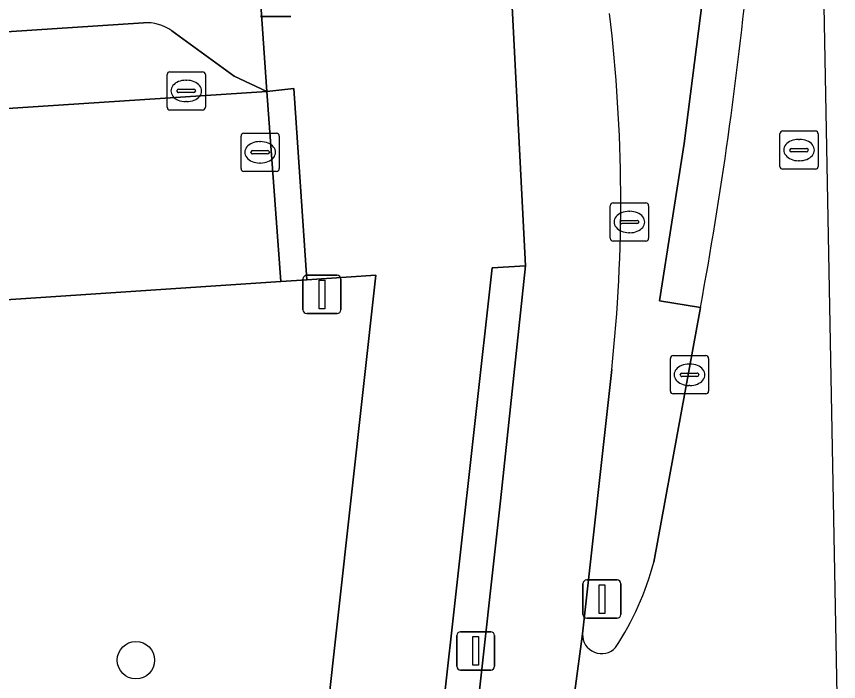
# Model space of a CAD drawing. Extents: x 159680 to 160786, y 387323 to 388340.
# Drawn here: x 160764.33 to 160785.83, y 387496.83 to 387514.23 of the extents above; entities that cross this region are included whole.
import ezdxf

# ---------------------------------------------------------------- set-up
doc = ezdxf.new("R2010")
doc.units = 0
for name, color, linetype in [('IMGEO_Boom', 7, 'Continuous'), ('IMGEO_Fietspad_gesloten', 7, 'Continuous'), ('IMGEO_Kolk', 7, 'Continuous'), ('IMGEO_Lichtmast', 7, 'Continuous'), ('IMGEO_Parkeervlak_open', 7, 'Continuous'), ('IMGEO_Rijbaan_lokaal_gesloten', 7, 'Continuous'), ('IMGEO_Rijbaan_lokaal_open', 7, 'Continuous'), ('IMGEO_Rioolput', 7, 'Continuous'), ('IMGEO_Verkeersbordpaal', 7, 'Continuous'), ('IMGEO_Verkeerseiland_gesloten', 7, 'Continuous'), ('IMGEO_Verkeerseiland_groen', 7, 'Continuous'), ('IMGEO_Verkeerseiland_open', 7, 'Continuous'), ('IMGEO_Verkeersregelinstallatiepaal', 7, 'Continuous'), ('IMGEO_Voetpad_open', 7, 'Continuous')]:
    doc.layers.add(name, color=color, linetype=linetype)

msp = doc.modelspace()

# ---------------------------------------------------------------- linework, layer by layer
at = {"layer": 'IMGEO_Boom'}
msp.add_circle((160767.45, 387497.39), 0.489, dxfattribs=at)
at = {"layer": 'IMGEO_Fietspad_gesloten'}
for points in [[(160773.916, 387629.811), (160771.791, 387623.797), (160772.099, 387619.029), (160772.429, 387613.909), (160772.776, 387608.527), (160774.62, 387579.904), (160774.766, 387577.644), (160776.539, 387546.569), (160776.713, 387543.525), (160776.951, 387521.223), (160777.128, 387517.733), (160777.284, 387514.648), (160777.638, 387507.703), (160776.986, 387501.557), (160776.32, 387495.582)], [(160776.048, 387495.144), (160776.34, 387495.074), (160778.716, 387494.963), (160778.931, 387496.578), (160779.131, 387498.075), (160779.894, 387504.996)]]:
    msp.add_lwpolyline(points, dxfattribs=at)
msp.add_arc((160738.68, 387509.401), 41.449, 353.8991, 6.7904, dxfattribs=at)
at = {"layer": 'IMGEO_Kolk'}
for p, q in [((160768.265, 387511.852), (160768.265, 387512.704)), ((160768.34, 387512.778), (160769.192, 387512.778)), ((160769.266, 387512.704), (160769.266, 387511.852)), ((160768.753, 387512.558), (160768.778, 387512.558)), ((160768.524, 387512.272), (160768.524, 387512.284)), ((160768.567, 387512.321), (160768.965, 387512.321)), ((160769.008, 387512.284), (160769.008, 387512.272)), ((160768.962, 387512.235), (160768.564, 387512.235)), ((160768.776, 387511.998), (160768.751, 387511.998)), ((160769.192, 387511.778), (160768.34, 387511.778)), ((160781.427, 387504.429), (160781.427, 387505.281)), ((160781.502, 387505.355), (160782.354, 387505.355)), ((160782.428, 387505.281), (160782.428, 387504.429)), ((160781.915, 387505.135), (160781.94, 387505.135)), ((160781.686, 387504.849), (160781.686, 387504.861)), ((160782.124, 387504.812), (160781.726, 387504.812)), ((160781.729, 387504.898), (160782.127, 387504.898)), ((160782.17, 387504.861), (160782.17, 387504.849)), ((160781.938, 387504.575), (160781.913, 387504.575)), ((160782.354, 387504.355), (160781.502, 387504.355))]:
    msp.add_line(p, q, dxfattribs=at)
for points in [[(160768.265, 387511.852), (160768.265, 387512.704)], [(160768.34, 387512.778), (160769.192, 387512.778)], [(160769.266, 387512.704), (160769.266, 387511.852)], [(160769.192, 387511.778), (160768.34, 387511.778)], [(160781.427, 387504.429), (160781.427, 387505.281)], [(160781.502, 387505.355), (160782.354, 387505.355)], [(160782.428, 387505.281), (160782.428, 387504.429)], [(160782.354, 387504.355), (160781.502, 387504.355)]]:
    msp.add_lwpolyline(points, dxfattribs=at)
for centre, radius, start, end in [((160768.342, 387512.702), 0.0765, 91.552, 178.448), ((160768.342, 387512.702), 0.0765, 91.552, 178.448), ((160769.19, 387512.702), 0.0765, 1.552, 88.448), ((160769.19, 387512.702), 0.0765, 1.552, 88.448), ((160768.564, 387512.281), 0.0403, 85.8775, 175.7526), ((160768.561, 387512.271), 0.0366, 178.938, 274.7102), ((160768.965, 387512.278), 0.043, 264.8664, 352.4533), ((160768.969, 387512.283), 0.0386, 1.7309, 96.639), ((160768.342, 387511.854), 0.0765, 181.552, 268.448), ((160768.342, 387511.854), 0.0765, 181.552, 268.448), ((160769.19, 387511.854), 0.0765, 271.552, 358.448), ((160769.19, 387511.854), 0.0765, 271.552, 358.448), ((160781.504, 387505.279), 0.0765, 91.552, 178.448), ((160781.504, 387505.279), 0.0765, 91.552, 178.448), ((160782.352, 387505.279), 0.0765, 1.552, 88.448), ((160782.352, 387505.279), 0.0765, 1.552, 88.448), ((160781.726, 387504.858), 0.0403, 85.8775, 175.7526), ((160781.723, 387504.848), 0.0366, 178.938, 274.7102), ((160782.127, 387504.855), 0.043, 264.8664, 352.4533), ((160782.131, 387504.86), 0.0386, 1.7309, 96.639), ((160781.504, 387504.431), 0.0765, 181.552, 268.448), ((160781.504, 387504.431), 0.0765, 181.552, 268.448), ((160782.352, 387504.431), 0.0765, 271.552, 358.448), ((160782.352, 387504.431), 0.0765, 271.552, 358.448)]:
    msp.add_arc(centre, radius, start, end, dxfattribs=at)
for centre, major_axis, ratio, start_param, end_param in [((160768.752, 387512.278), (-0.387, 0.002), 0.722429, 4.712389, 7.853982), ((160768.777, 387512.278), (-0.39, 0.002), 0.717154, 1.570796, 4.712389), ((160781.914, 387504.855), (-0.387, 0.002), 0.722429, 4.712389, 7.853982), ((160781.939, 387504.855), (-0.39, 0.002), 0.717154, 1.570796, 4.712389)]:
    msp.add_ellipse(centre, major_axis=major_axis, ratio=ratio, start_param=start_param, end_param=end_param, dxfattribs=at)
at = {"layer": 'IMGEO_Lichtmast'}
for p, q in [((160771.5, 387514.226), (160770.71, 387514.226)), ((160770.71, 387514.226), (160771.5, 387514.226))]:
    msp.add_line(p, q, dxfattribs=at)
at = {"layer": 'IMGEO_Parkeervlak_open'}
for points in [[(160767.647, 387514.06), (160737.109, 387512.055)], [(160737.229, 387510.058), (160770.876, 387512.266), (160770.021, 387512.668), (160768.392, 387513.849)]]:
    msp.add_lwpolyline(points, dxfattribs=at)
msp.add_arc((160767.729, 387512.928), 1.135, 54.245, 94.1285, dxfattribs=at)
at = {"layer": 'IMGEO_Rijbaan_lokaal_gesloten'}
for points in [[(160785.826, 387494.63), (160785.293, 387522.822), (160780.621, 387586.572), (160782.242, 387561.15), (160782.631, 387555.097), (160783.114, 387547.572), (160783.382, 387543.516), (160783.827, 387536.555)], [(160782.215, 387506.613), (160780.997, 387499.955)], [(160779.131, 387498.075), (160778.931, 387496.578), (160778.716, 387494.963), (160785.451, 387494.65), (160785.826, 387494.63)]]:
    msp.add_lwpolyline(points, dxfattribs=at)
for centre, radius, start, end in [((160675.93, 387526.107), 108.057, 349.60663, 354.39863), ((160773.49, 387501.988), 7.777, 326.7615, 344.8471), ((160779.626, 387498.055), 0.495, 177.6883, 318.2067)]:
    msp.add_arc(centre, radius, start, end, dxfattribs=at)
at = {"layer": 'IMGEO_Rijbaan_lokaal_open'}
msp.add_lwpolyline([(160737.625, 387505.056), (160771.236, 387507.296), (160770.876, 387512.266), (160737.229, 387510.058)], dxfattribs=at)
msp.add_lwpolyline([(160771.236, 387507.296), (160771.916, 387507.342), (160771.578, 387512.341), (160770.876, 387512.266)], close=True, dxfattribs=at)
at = {"layer": 'IMGEO_Rioolput'}
for p, q in [((160784.367, 387511.232), (160785.219, 387511.232)), ((160770.198, 387510.247), (160770.198, 387511.099)), ((160770.273, 387511.173), (160771.125, 387511.173)), ((160771.199, 387511.099), (160771.199, 387510.247)), ((160784.292, 387510.306), (160784.292, 387511.158)), ((160784.78, 387511.012), (160784.805, 387511.012)), ((160785.293, 387511.158), (160785.293, 387510.306)), ((160770.686, 387510.953), (160770.711, 387510.953)), ((160784.594, 387510.775), (160784.992, 387510.775)), ((160770.457, 387510.667), (160770.457, 387510.679)), ((160770.895, 387510.63), (160770.497, 387510.63)), ((160770.5, 387510.716), (160770.898, 387510.716)), ((160770.941, 387510.679), (160770.941, 387510.667)), ((160784.551, 387510.726), (160784.551, 387510.738)), ((160784.989, 387510.689), (160784.591, 387510.689)), ((160785.035, 387510.738), (160785.035, 387510.726)), ((160770.709, 387510.393), (160770.684, 387510.393)), ((160784.803, 387510.452), (160784.778, 387510.452)), ((160771.125, 387510.173), (160770.273, 387510.173)), ((160785.219, 387510.232), (160784.367, 387510.232)), ((160779.856, 387508.424), (160779.856, 387509.276)), ((160779.931, 387509.35), (160780.783, 387509.35)), ((160780.857, 387509.276), (160780.857, 387508.424)), ((160780.344, 387509.13), (160780.369, 387509.13)), ((160780.115, 387508.844), (160780.115, 387508.856)), ((160780.158, 387508.893), (160780.556, 387508.893)), ((160780.599, 387508.856), (160780.599, 387508.844)), ((160780.553, 387508.807), (160780.155, 387508.807)), ((160780.367, 387508.57), (160780.342, 387508.57)), ((160780.783, 387508.35), (160779.931, 387508.35))]:
    msp.add_line(p, q, dxfattribs=at)
for points in [[(160784.367, 387511.232), (160785.219, 387511.232)], [(160770.198, 387510.247), (160770.198, 387511.099)], [(160770.273, 387511.173), (160771.125, 387511.173)], [(160771.199, 387511.099), (160771.199, 387510.247)], [(160784.292, 387510.306), (160784.292, 387511.158)], [(160785.293, 387511.158), (160785.293, 387510.306)], [(160771.125, 387510.173), (160770.273, 387510.173)], [(160785.219, 387510.232), (160784.367, 387510.232)], [(160779.856, 387508.424), (160779.856, 387509.276)], [(160779.931, 387509.35), (160780.783, 387509.35)], [(160780.857, 387509.276), (160780.857, 387508.424)], [(160780.783, 387508.35), (160779.931, 387508.35)]]:
    msp.add_lwpolyline(points, dxfattribs=at)
for centre, radius, start, end in [((160784.369, 387511.156), 0.0765, 91.552, 178.448), ((160784.369, 387511.156), 0.0765, 91.552, 178.448), ((160785.217, 387511.156), 0.0765, 1.552, 88.448), ((160785.217, 387511.156), 0.0765, 1.552, 88.448), ((160770.275, 387511.097), 0.0765, 91.552, 178.448), ((160770.275, 387511.097), 0.0765, 91.552, 178.448), ((160771.123, 387511.097), 0.0765, 1.552, 88.448), ((160771.123, 387511.097), 0.0765, 1.552, 88.448), ((160784.591, 387510.735), 0.0403, 85.8775, 175.7526), ((160784.996, 387510.737), 0.0386, 1.7309, 96.639), ((160770.497, 387510.676), 0.0403, 85.8775, 175.7526), ((160770.494, 387510.666), 0.0366, 178.938, 274.7102), ((160770.898, 387510.673), 0.043, 264.8664, 352.4533), ((160770.902, 387510.678), 0.0386, 1.7309, 96.639), ((160784.588, 387510.725), 0.0366, 178.938, 274.7102), ((160784.992, 387510.732), 0.043, 264.8664, 352.4533), ((160770.275, 387510.249), 0.0765, 181.552, 268.448), ((160770.275, 387510.249), 0.0765, 181.552, 268.448), ((160771.123, 387510.249), 0.0765, 271.552, 358.448), ((160771.123, 387510.249), 0.0765, 271.552, 358.448), ((160784.369, 387510.308), 0.0765, 181.552, 268.448), ((160784.369, 387510.308), 0.0765, 181.552, 268.448), ((160785.217, 387510.308), 0.0765, 271.552, 358.448), ((160785.217, 387510.308), 0.0765, 271.552, 358.448), ((160779.933, 387509.274), 0.0765, 91.552, 178.448), ((160779.933, 387509.274), 0.0765, 91.552, 178.448), ((160780.781, 387509.274), 0.0765, 1.552, 88.448), ((160780.781, 387509.274), 0.0765, 1.552, 88.448), ((160780.155, 387508.853), 0.0403, 85.8775, 175.7526), ((160780.152, 387508.843), 0.0366, 178.938, 274.7102), ((160780.556, 387508.85), 0.043, 264.8664, 352.4533), ((160780.56, 387508.855), 0.0386, 1.7309, 96.639), ((160779.933, 387508.426), 0.0765, 181.552, 268.448), ((160779.933, 387508.426), 0.0765, 181.552, 268.448), ((160780.781, 387508.426), 0.0765, 271.552, 358.448), ((160780.781, 387508.426), 0.0765, 271.552, 358.448)]:
    msp.add_arc(centre, radius, start, end, dxfattribs=at)
for centre, major_axis, ratio, start_param, end_param in [((160784.779, 387510.732), (-0.387, 0.002), 0.722429, 4.712389, 7.853982), ((160784.804, 387510.732), (-0.39, 0.002), 0.717154, 1.570796, 4.712389), ((160770.685, 387510.673), (-0.387, 0.002), 0.722429, 4.712389, 7.853982), ((160770.71, 387510.673), (-0.39, 0.002), 0.717154, 1.570796, 4.712389), ((160780.343, 387508.85), (-0.387, 0.002), 0.722429, 4.712389, 7.853982), ((160780.368, 387508.85), (-0.39, 0.002), 0.717154, 1.570796, 4.712389)]:
    msp.add_ellipse(centre, major_axis=major_axis, ratio=ratio, start_param=start_param, end_param=end_param, dxfattribs=at)
at = {"layer": 'IMGEO_Verkeersbordpaal'}
for p, q in [((160771.819, 387506.556), (160771.819, 387507.356)), ((160771.819, 387507.356), (160771.819, 387506.556)), ((160771.919, 387507.456), (160772.709, 387507.456)), ((160772.709, 387507.456), (160771.919, 387507.456)), ((160772.809, 387507.356), (160772.809, 387506.556)), ((160772.809, 387506.556), (160772.809, 387507.356)), ((160772.709, 387506.456), (160771.919, 387506.456)), ((160771.919, 387506.456), (160772.709, 387506.456))]:
    msp.add_line(p, q, dxfattribs=at)
msp.add_lwpolyline([(160772.239, 387507.331), (160772.389, 387507.331), (160772.389, 387506.581), (160772.239, 387506.581), (160772.239, 387507.331)], dxfattribs=at)
for centre, start, end in [((160771.919, 387507.356), 90, 180), ((160771.919, 387507.356), 90, 180), ((160772.709, 387507.356), 0, 90), ((160772.709, 387507.356), 360, 90), ((160771.919, 387506.556), 180, 270), ((160771.919, 387506.556), 180, 270), ((160772.709, 387506.556), 270, 0), ((160772.709, 387506.556), 270, 0)]:
    msp.add_arc(centre, 0.1, start, end, dxfattribs=at)
at = {"layer": 'IMGEO_Verkeerseiland_gesloten'}
msp.add_lwpolyline([(160776.32, 387495.582), (160776.986, 387501.557), (160777.638, 387507.703), (160776.77, 387507.652), (160775.431, 387495.677)], dxfattribs=at)
at = {"layer": 'IMGEO_Verkeerseiland_groen'}
msp.add_lwpolyline([(160772.414, 387495.656), (160773.725, 387507.463), (160771.916, 387507.342), (160771.236, 387507.296), (160737.625, 387505.056)], dxfattribs=at)
at = {"layer": 'IMGEO_Verkeerseiland_open'}
for points in [[(160780.997, 387499.955), (160782.215, 387506.613), (160781.143, 387506.787), (160781.787, 387510.906), (160782.381, 387515.56), (160783.472, 387515.56)], [(160783.472, 387515.56), (160782.381, 387515.56), (160781.787, 387510.906), (160781.143, 387506.787), (160782.215, 387506.613)], [(160779.894, 387504.996), (160779.131, 387498.075)]]:
    msp.add_lwpolyline(points, dxfattribs=at)
for centre, radius, start, end in [((160675.93, 387526.107), 108.057, 349.60663, 354.39863), ((160738.68, 387509.401), 41.449, 353.8991, 6.7904), ((160773.49, 387501.988), 7.777, 326.7615, 344.8471), ((160779.626, 387498.055), 0.495, 177.6883, 318.2067)]:
    msp.add_arc(centre, radius, start, end, dxfattribs=at)
at = {"layer": 'IMGEO_Verkeersregelinstallatiepaal'}
for p, q in [((160779.142, 387498.588), (160779.142, 387499.388)), ((160779.142, 387499.388), (160779.142, 387498.588)), ((160779.242, 387499.488), (160780.032, 387499.488)), ((160780.032, 387499.488), (160779.242, 387499.488)), ((160780.132, 387499.388), (160780.132, 387498.588)), ((160780.132, 387498.588), (160780.132, 387499.388)), ((160780.032, 387498.488), (160779.242, 387498.488)), ((160779.242, 387498.488), (160780.032, 387498.488)), ((160775.941, 387498.133), (160776.731, 387498.133)), ((160776.731, 387498.133), (160775.941, 387498.133)), ((160775.841, 387497.233), (160775.841, 387498.033)), ((160775.841, 387498.033), (160775.841, 387497.233)), ((160776.831, 387498.033), (160776.831, 387497.233)), ((160776.831, 387497.233), (160776.831, 387498.033)), ((160776.731, 387497.133), (160775.941, 387497.133)), ((160775.941, 387497.133), (160776.731, 387497.133))]:
    msp.add_line(p, q, dxfattribs=at)
for points in [[(160779.562, 387499.363), (160779.712, 387499.363), (160779.712, 387498.613), (160779.562, 387498.613), (160779.562, 387499.363)], [(160776.261, 387498.008), (160776.411, 387498.008), (160776.411, 387497.258), (160776.261, 387497.258), (160776.261, 387498.008)]]:
    msp.add_lwpolyline(points, dxfattribs=at)
for centre, start, end in [((160779.242, 387499.388), 90, 180), ((160779.242, 387499.388), 90, 180), ((160780.032, 387499.388), 0, 90), ((160780.032, 387499.388), 360, 90), ((160779.242, 387498.588), 180, 270), ((160779.242, 387498.588), 180, 270), ((160780.032, 387498.588), 270, 0), ((160780.032, 387498.588), 270, 0), ((160775.941, 387498.033), 90, 180), ((160775.941, 387498.033), 90, 180), ((160776.731, 387498.033), 0, 90), ((160776.731, 387498.033), 360, 90), ((160775.941, 387497.233), 180, 270), ((160775.941, 387497.233), 180, 270), ((160776.731, 387497.233), 270, 0), ((160776.731, 387497.233), 270, 0)]:
    msp.add_arc(centre, 0.1, start, end, dxfattribs=at)
at = {"layer": 'IMGEO_Voetpad_open'}
for points in [[(160772.776, 387608.527), (160772.429, 387613.909), (160764.764, 387613.463), (160764.717, 387608.871), (160768.611, 387547.295), (160768.703, 387545.834), (160770.348, 387519.827), (160770.876, 387512.266), (160771.578, 387512.341), (160771.916, 387507.342), (160773.725, 387507.463), (160772.414, 387495.656)], [(160768.392, 387513.849), (160770.021, 387512.668), (160770.876, 387512.266), (160770.348, 387519.827)], [(160775.431, 387495.677), (160776.77, 387507.652), (160777.638, 387507.703), (160777.284, 387514.648)], [(160737.109, 387512.055), (160767.647, 387514.06)]]:
    msp.add_lwpolyline(points, dxfattribs=at)
msp.add_arc((160767.729, 387512.928), 1.135, 54.245, 94.1285, dxfattribs=at)

doc.saveas('drawing.dxf')
